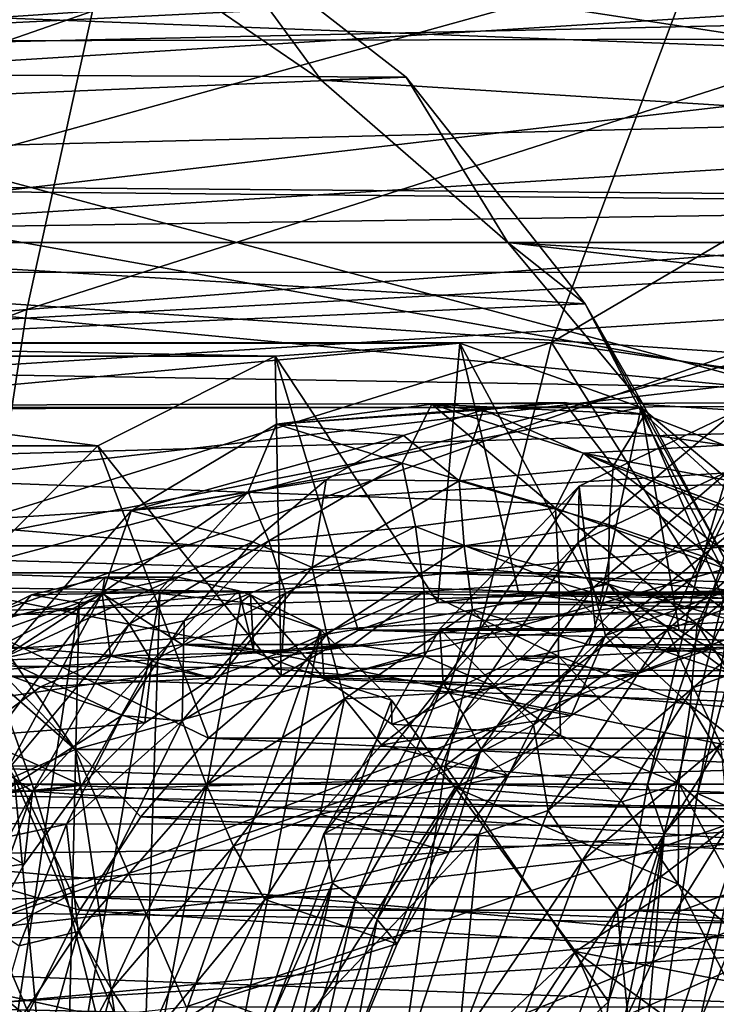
# Model space of a CAD drawing. Header units: metres. Extents: x -62 to 150, y -92 to 92.
# Tile 581 of 656: x 18.99 to 21.73, y 62.64 to 66.5. Entities that reach past the tile are written whole.
import ezdxf

# ---------------------------------------------------------------- set-up
doc = ezdxf.new("R2010")
doc.units = ezdxf.units.M
doc.layers.add('solid_500615', color=7, linetype='CONTINUOUS')

msp = doc.modelspace()

# ---------------------------------------------------------------- linework, layer by layer
at = {"layer": 'solid_500615'}
for points in [[(42.708954, 65.600441, 43.323357), (11.659841, 66.79071, 21.692253), (11.985031, 67.639214, 21.227833)], [(43.289082, 67.250938, 42.494846), (42.708954, 65.600441, 43.323357), (11.985031, 67.639214, 21.227833)], [(13.932721, 67.651009, 1.895098), (21.216732, 67.660446, 7.009129), (21.923704, 66.427879, 5.999468)], [(14.639955, 66.413918, 0.885062), (13.932721, 67.651009, 1.895098), (21.923704, 66.427879, 5.999468)], [(19.605371, 67.654366, 32.652069), (15.496545, 67.459625, 28.355238), (15.153329, 66.259789, 28.842707)], [(19.277834, 66.537598, 33.1129), (19.605371, 67.654366, 32.652069), (15.153329, 66.259789, 28.842707)], [(21.216732, 67.660446, 7.009129), (21.870022, 66.577179, 7.993924), (22.203436, 65.995888, 7.517761)], [(21.923704, 66.427879, 5.999468), (21.216732, 67.660446, 7.009129), (22.203436, 65.995888, 7.517761)], [(22.181391, 66.461601, 8.270015), (21.524834, 67.352539, 9.207676), (22.179785, 66.683144, 8.019922)], [(21.673401, 67.178093, 9.450835), (21.524834, 67.352539, 9.207676), (22.181391, 66.461601, 8.270015)], [(22.314381, 66.308296, 8.53542), (21.673401, 67.178093, 9.450835), (22.181391, 66.461601, 8.270015)], [(22.188156, 66.78315, 9.283028), (21.673401, 67.178093, 9.450835), (22.314381, 66.308296, 8.53542)], [(12.409218, 64.330124, 15.40329), (24.696499, 64.330124, 24.006937), (14.990312, 66.9282, 11.717106)], [(14.990312, 66.9282, 11.717106), (24.696499, 64.330124, 24.006937), (27.277592, 66.9282, 20.320751)], [(16.137465, 66.9282, 10.078801), (28.424746, 66.9282, 18.682447), (18.718559, 64.330124, 6.392617)], [(28.301537, 66.9282, 21.037725), (17.18116, 65.629166, 15.997897), (17.712816, 66.266235, 15.023111)], [(27.335484, 66.266167, 21.76112), (17.18116, 65.629166, 15.997897), (28.301537, 66.9282, 21.037725)], [(28.301537, 66.9282, 21.037725), (17.712816, 66.266235, 15.023111), (18.062132, 66.9282, 13.868017)], [(18.718559, 64.330124, 6.392617), (28.424746, 66.9282, 18.682447), (31.005838, 64.330124, 14.996264)], [(20.175245, 66.266235, 11.5064), (19.209284, 66.9282, 12.229712), (19.715946, 66.895157, 11.070265)], [(30.32966, 65.629166, 17.269541), (19.209284, 66.9282, 12.229712), (20.175245, 66.266235, 11.5064)], [(29.798048, 66.266167, 18.244213), (19.209284, 66.9282, 12.229712), (30.32966, 65.629166, 17.269541)], [(29.448689, 66.9282, 19.399422), (19.209284, 66.9282, 12.229712), (29.798048, 66.266167, 18.244213)], [(11.486153, 66.650078, 4.517436), (11.866646, 66.320778, 3.974035), (19.715946, 66.895157, 11.070265)], [(11.866646, 66.320778, 3.974035), (20.510136, 66.278687, 9.936045), (19.715946, 66.895157, 11.070265)], [(20.175245, 66.266235, 11.5064), (19.715946, 66.895157, 11.070265), (20.510136, 66.278687, 9.936045)], [(42.708954, 65.600441, 43.323357), (11.373837, 65.900337, 22.100708), (11.659841, 66.79071, 21.692253)], [(23.469501, 66.791946, 37.315613), (19.277834, 66.537598, 33.1129), (19.01972, 65.364944, 33.479038)], [(23.225166, 65.694168, 37.660206), (23.469501, 66.791946, 37.315613), (19.01972, 65.364944, 33.479038)], [(21.72126, 66.629128, 7.116724), (22.007866, 66.088577, 6.70741), (22.635532, 66.801727, 6.900661)], [(16.158545, 65.234947, 23.124548), (21.08112, 65.23542, 26.571192), (21.651064, 66.75634, 25.757229)], [(16.728544, 66.756081, 22.310503), (16.158545, 65.234947, 23.124548), (21.651064, 66.75634, 25.757229)], [(21.651064, 66.75634, 25.757229), (21.08112, 65.23542, 26.571192), (22.166893, 65.874413, 25.775482)], [(21.651064, 66.75634, 25.757229), (22.166893, 65.874413, 25.775482), (22.479258, 66.584892, 25.32938)], [(21.72126, 66.629128, 7.116724), (-1.522404, 66.628731, -9.158187), (-0.974857, 65.511726, -9.940165)], [(21.72126, 66.629128, 7.116724), (-0.974857, 65.511726, -9.940165), (22.007866, 66.088577, 6.70741)], [(0.055455, 65.998489, -13.220878), (-0.233561, 66.593994, -12.982763), (25.281454, 66.558563, 4.865743)], [(0.055455, 65.998489, -13.220878), (25.281454, 66.558563, 4.865743), (25.542568, 65.791634, 4.492747)], [(19.277834, 66.537598, 33.1129), (15.153329, 66.259789, 28.842707), (14.880046, 65.005928, 29.232059)], [(19.01972, 65.364944, 33.479038), (19.277834, 66.537598, 33.1129), (14.880046, 65.005928, 29.232059)], [(14.639955, 66.413918, 0.885062), (21.923704, 66.427879, 5.999468), (22.497171, 65, 5.180472)], [(14.944577, 65.719009, 0.450015), (14.639955, 66.413918, 0.885062), (22.497171, 65, 5.180472)], [(11.866646, 66.320778, 3.974035), (12.221275, 65.931175, 3.467571), (20.510136, 66.278687, 9.936045)], [(12.221275, 65.931175, 3.467571), (21.213453, 65.387802, 8.931603), (20.510136, 66.278687, 9.936045)], [(26.601412, 65.629166, 22.594028), (17.18116, 65.629166, 15.997897), (27.335484, 66.266167, 21.76112)], [(20.909409, 65.629166, 10.673409), (20.175245, 66.266235, 11.5064), (20.510136, 66.278687, 9.936045)], [(30.32966, 65.629166, 17.269541), (20.175245, 66.266235, 11.5064), (20.909409, 65.629166, 10.673409)], [(20.909409, 65.629166, 10.673409), (20.510136, 66.278687, 9.936045), (21.213453, 65.387802, 8.931603)], [(22.007866, 66.088577, 6.70741), (-0.974857, 65.511726, -9.940165), (22.26926, 65.51049, 6.334099)], [(0.302606, 65.417122, -13.427198), (0.055455, 65.998489, -13.220878), (25.542568, 65.791634, 4.492747)], [(42.284065, 63.812038, 43.930161), (11.128783, 64.973587, 22.450682), (11.373837, 65.900337, 22.100708)], [(42.708954, 65.600441, 43.323357), (42.284065, 63.812038, 43.930161), (11.373837, 65.900337, 22.100708)], [(12.221275, 65.931175, 3.467571), (12.832366, 65.015938, 2.594844), (21.213453, 65.387802, 8.931603)], [(21.08112, 65.23542, 26.571192), (21.891306, 65.119209, 26.169062), (22.166893, 65.874413, 25.775482)], [(0.302606, 65.417122, -13.427198), (25.542568, 65.791634, 4.492747), (25.771688, 64.994415, 4.165457)], [(15.213389, 64.979797, 0.066115), (14.944577, 65.719009, 0.450015), (22.497171, 65, 5.180472)], [(23.225166, 65.694168, 37.660206), (19.01972, 65.364944, 33.479038), (18.833782, 64.152855, 33.746681)], [(23.053238, 64.557709, 37.909336), (23.225166, 65.694168, 37.660206), (18.833782, 64.152855, 33.746681)], [(26.601412, 65.629166, 22.594028), (15.481038, 64.330124, 17.554201), (16.446999, 64.992088, 16.830889)], [(26.069801, 64.992157, 23.568703), (15.481038, 64.330124, 17.554201), (26.601412, 65.629166, 22.594028)], [(26.601412, 65.629166, 22.594028), (16.446999, 64.992088, 16.830889), (17.18116, 65.629166, 15.997897)], [(21.441065, 64.992088, 9.698624), (20.909409, 65.629166, 10.673409), (21.213453, 65.387802, 8.931603)], [(32.029781, 64.330124, 15.713237), (20.909409, 65.629166, 10.673409), (21.441065, 64.992088, 9.698624)], [(31.06373, 64.992157, 16.436632), (20.909409, 65.629166, 10.673409), (32.029781, 64.330124, 15.713237)], [(30.32966, 65.629166, 17.269541), (20.909409, 65.629166, 10.673409), (31.06373, 64.992157, 16.436632)], [(22.26926, 65.51049, 6.334099), (-0.974857, 65.511726, -9.940165), (-0.533004, 64.254997, -10.571196)], [(22.26926, 65.51049, 6.334099), (-0.533004, 64.254997, -10.571196), (22.503834, 64.898422, 5.999093)], [(0.487552, 64.92495, -13.582642), (0.302606, 65.417122, -13.427198), (25.771688, 64.994415, 4.165457)], [(12.832366, 65.015938, 2.594844), (21.79516, 64.261444, 8.100839), (21.213453, 65.387802, 8.931603)], [(19.01972, 65.364944, 33.479038), (14.880046, 65.005928, 29.232059), (14.679085, 63.711807, 29.519945)], [(18.833782, 64.152855, 33.746681), (19.01972, 65.364944, 33.479038), (14.679085, 63.711807, 29.519945)], [(21.790379, 64.330124, 8.543529), (21.213453, 65.387802, 8.931603), (21.79516, 64.261444, 8.100839)], [(21.790379, 64.330124, 8.543529), (21.441065, 64.992088, 9.698624), (21.213453, 65.387802, 8.931603)], [(15.739965, 63.571117, 23.72234), (20.662537, 63.571693, 27.168991), (21.08112, 65.23542, 26.571192)], [(16.158545, 65.234947, 23.124548), (15.739965, 63.571117, 23.72234), (21.08112, 65.23542, 26.571192)], [(19.995758, 65.182014, 15.029268), (16.555319, 65.182014, 12.620248), (17.280668, 65.232979, 11.584341)], [(20.721107, 65.232979, 13.993361), (17.280668, 65.232979, 11.584341), (17.991936, 64.979813, 10.568545)], [(20.721107, 65.232979, 13.993361), (19.995758, 65.182014, 15.029268), (17.280668, 65.232979, 11.584341)], [(21.432375, 64.979813, 12.977566), (20.721107, 65.232979, 13.993361), (17.991936, 64.979813, 10.568545)], [(20.633554, 64.213638, 15.12498), (19.995758, 65.182014, 15.029268), (20.721107, 65.232979, 13.993361)], [(20.951738, 64.25, 14.670567), (20.633554, 64.213638, 15.12498), (20.721107, 65.232979, 13.993361)], [(21.08112, 65.23542, 26.571192), (20.662537, 63.571693, 27.168991), (21.654514, 64.324799, 26.507235)], [(21.269922, 64.213638, 14.216153), (20.721107, 65.232979, 13.993361), (21.432375, 64.979813, 12.977566)], [(21.269922, 64.213638, 14.216153), (20.951738, 64.25, 14.670567), (20.721107, 65.232979, 13.993361)], [(21.08112, 65.23542, 26.571192), (21.654514, 64.324799, 26.507235), (21.891306, 65.119209, 26.169062)], [(19.298481, 64.829895, 16.025084), (15.858042, 64.829895, 13.616062), (16.555319, 65.182014, 12.620248)], [(19.995758, 65.182014, 15.029268), (19.298481, 64.829895, 16.025084), (16.555319, 65.182014, 12.620248)], [(20.018871, 63.926487, 16.00284), (19.298481, 64.829895, 16.025084), (19.995758, 65.182014, 15.029268)], [(20.320814, 64.105186, 15.571618), (20.018871, 63.926487, 16.00284), (19.995758, 65.182014, 15.029268)], [(20.633554, 64.213638, 15.12498), (20.320814, 64.105186, 15.571618), (19.995758, 65.182014, 15.029268)], [(21.911051, 64.84362, 26.268492), (21.891306, 65.119209, 26.169062), (21.654514, 64.324799, 26.507235)], [(22.082878, 65.069267, 26.197441), (21.654131, 63.463017, 26.809755), (25.774124, 63.471504, 29.69084)], [(21.911051, 64.84362, 26.268492), (21.654131, 63.463017, 26.809755), (22.082878, 65.069267, 26.197441)], [(12.832366, 65.015938, 2.594844), (13.28703, 64.028931, 1.945516), (21.79516, 64.261444, 8.100839)], [(0.487552, 64.92495, -13.582642), (25.771688, 64.994415, 4.165457), (25.967415, 64.170563, 3.885852)], [(42.284065, 63.812038, 43.930161), (10.926191, 64.016174, 22.740013), (11.128783, 64.973587, 22.450682)], [(15.213389, 64.979797, 0.066115), (22.497171, 65, 5.180472), (22.919708, 63.4202, 4.577025)], [(15.634498, 63.394974, -0.535297), (15.213389, 64.979797, 0.066115), (22.919708, 63.4202, 4.577025)], [(25.720442, 64.330124, 24.723909), (15.481038, 64.330124, 17.554201), (26.069801, 64.992157, 23.568703)], [(21.432375, 64.979813, 12.977566), (17.991936, 64.979813, 10.568545), (18.647785, 64.437248, 9.631895)], [(22.088224, 64.437248, 12.040915), (21.432375, 64.979813, 12.977566), (18.647785, 64.437248, 9.631895)], [(20.001081, 64.915245, 15.123989), (20.812653, 64.971733, 15.221311), (21.130257, 64.99939, 14.699997)], [(20.610081, 64.99366, 14.123966), (20.001081, 64.915245, 15.123989), (21.130257, 64.99939, 14.699997)], [(20.494633, 64.761177, 14.190834), (20.001081, 64.915245, 15.123989), (20.610081, 64.99366, 14.123966)], [(20.001081, 64.915245, 15.123989), (20.499584, 64.870125, 15.736145), (20.812653, 64.971733, 15.221311)], [(21.096195, 64.584404, 13.19451), (20.494633, 64.761177, 14.190834), (20.610081, 64.99366, 14.123966)], [(20.717361, 64.691719, 15.505109), (20.812653, 64.971733, 15.221311), (20.499584, 64.870125, 15.736145)], [(20.610081, 64.99366, 14.123966), (21.130257, 64.99939, 14.699997), (21.447191, 64.952675, 14.179639)], [(20.610081, 64.99366, 14.123966), (21.447191, 64.952675, 14.179639), (21.758266, 64.832283, 13.667649)], [(21.206833, 64.800545, 13.142397), (20.610081, 64.99366, 14.123966), (21.758266, 64.832283, 13.667649)], [(21.096195, 64.584404, 13.19451), (20.610081, 64.99366, 14.123966), (21.206833, 64.800545, 13.142397)], [(20.717361, 64.691719, 15.505109), (21.32263, 64.749695, 14.50419), (20.812653, 64.971733, 15.221311)], [(21.32263, 64.749695, 14.50419), (21.130257, 64.99939, 14.699997), (20.812653, 64.971733, 15.221311)], [(21.32263, 64.749695, 14.50419), (21.447191, 64.952675, 14.179639), (21.130257, 64.99939, 14.699997)], [(21.582661, 64.105186, 13.769515), (21.269922, 64.213638, 14.216153), (21.432375, 64.979813, 12.977566)], [(21.884605, 63.926487, 13.338294), (21.432375, 64.979813, 12.977566), (22.088224, 64.437248, 12.040915)], [(21.884605, 63.926487, 13.338294), (21.582661, 64.105186, 13.769515), (21.432375, 64.979813, 12.977566)], [(32.029781, 64.330124, 15.713237), (21.441065, 64.992088, 9.698624), (21.790379, 64.330124, 8.543529)], [(21.185987, 64.449875, 16.907953), (21.189138, 64.671028, 17.014269), (21.797787, 64.962334, 16.010757)], [(21.775755, 64.730202, 15.928475), (21.185987, 64.449875, 16.907953), (21.797787, 64.962334, 16.010757)], [(21.797787, 64.962334, 16.010757), (21.189138, 64.671028, 17.014269), (21.806608, 64.676048, 17.430513)], [(21.32263, 64.749695, 14.50419), (21.915846, 64.521744, 13.520484), (21.447191, 64.952675, 14.179639)], [(21.915846, 64.521744, 13.520484), (21.758266, 64.832283, 13.667649), (21.447191, 64.952675, 14.179639)], [(22.503834, 64.898422, 5.999093), (-0.533004, 64.254997, -10.571196), (22.71014, 64.256165, 5.704456)], [(0.621342, 64.529205, -13.695312), (0.487552, 64.92495, -13.582642), (25.967415, 64.170563, 3.885852)], [(20.001081, 64.915245, 15.123989), (19.429752, 64.574768, 16.068138), (20.499584, 64.870125, 15.736145)], [(19.888508, 64.648415, 15.193672), (19.429752, 64.574768, 16.068138), (20.001081, 64.915245, 15.123989)], [(20.494633, 64.761177, 14.190834), (19.888508, 64.648415, 15.193672), (20.001081, 64.915245, 15.123989)], [(19.429752, 64.574768, 16.068138), (20.196182, 64.696068, 16.237173), (20.499584, 64.870125, 15.736145)], [(20.717361, 64.691719, 15.505109), (20.499584, 64.870125, 15.736145), (20.196182, 64.696068, 16.237173)], [(19.298481, 64.829895, 16.025084), (18.6698, 64.197075, 16.922934), (15.858042, 64.829895, 13.616062)], [(19.732887, 63.680607, 16.411264), (18.6698, 64.197075, 16.922934), (19.298481, 64.829895, 16.025084)], [(20.018871, 63.926487, 16.00284), (19.732887, 63.680607, 16.411264), (19.298481, 64.829895, 16.025084)], [(21.206833, 64.800545, 13.142397), (21.758266, 64.832283, 13.667649), (22.05838, 64.640015, 13.171316)], [(21.911051, 64.84362, 26.268492), (21.654514, 64.324799, 26.507235), (21.458334, 63.497131, 26.787409)], [(21.523792, 63.304401, 26.821552), (21.911051, 64.84362, 26.268492), (21.458334, 63.497131, 26.787409)], [(21.523792, 63.304401, 26.821552), (21.654131, 63.463017, 26.809755), (21.911051, 64.84362, 26.268492)], [(21.096195, 64.584404, 13.19451), (21.206833, 64.800545, 13.142397), (21.759043, 64.349266, 12.22474)], [(21.206833, 64.800545, 13.142397), (22.05838, 64.640015, 13.171316), (22.342602, 64.378731, 12.69768)], [(21.759043, 64.349266, 12.22474), (21.206833, 64.800545, 13.142397), (22.342602, 64.378731, 12.69768)], [(19.970379, 64.456825, 14.940344), (19.888508, 64.648415, 15.193672), (20.494633, 64.761177, 14.190834)], [(19.970379, 64.456825, 14.940344), (20.494633, 64.761177, 14.190834), (20.546713, 64.512924, 13.979682)], [(20.546713, 64.512924, 13.979682), (20.494633, 64.761177, 14.190834), (21.096195, 64.584404, 13.19451)], [(21.307072, 64.519424, 14.651227), (21.32263, 64.749695, 14.50419), (20.717361, 64.691719, 15.505109)], [(21.869135, 64.330627, 13.712316), (21.32263, 64.749695, 14.50419), (21.307072, 64.519424, 14.651227)], [(21.869135, 64.330627, 13.712316), (21.915846, 64.521744, 13.520484), (21.32263, 64.749695, 14.50419)], [(21.244387, 64.271965, 16.697695), (21.185987, 64.449875, 16.907953), (21.775755, 64.730202, 15.928475)], [(21.244387, 64.271965, 16.697695), (21.775755, 64.730202, 15.928475), (21.807135, 64.507622, 15.756439)], [(19.429752, 64.574768, 16.068138), (19.907429, 64.452171, 16.717281), (20.196182, 64.696068, 16.237173)], [(20.140341, 64.351295, 16.465687), (20.196182, 64.696068, 16.237173), (19.907429, 64.452171, 16.717281)], [(20.140341, 64.351295, 16.465687), (20.717361, 64.691719, 15.505109), (20.196182, 64.696068, 16.237173)], [(20.737455, 64.43737, 15.600922), (20.717361, 64.691719, 15.505109), (20.140341, 64.351295, 16.465687)], [(21.189138, 64.671028, 17.014269), (20.642281, 64.110573, 17.928959), (21.253967, 64.111992, 18.354752)], [(20.65546, 63.898933, 17.802826), (20.642281, 64.110573, 17.928959), (21.189138, 64.671028, 17.014269)], [(21.185987, 64.449875, 16.907953), (20.65546, 63.898933, 17.802826), (21.189138, 64.671028, 17.014269)], [(21.307072, 64.519424, 14.651227), (20.717361, 64.691719, 15.505109), (20.737455, 64.43737, 15.600922)], [(21.189138, 64.671028, 17.014269), (21.253967, 64.111992, 18.354752), (21.806608, 64.676048, 17.430513)], [(21.535454, 64.107201, 18.022415), (21.806608, 64.676048, 17.430513), (21.253967, 64.111992, 18.354752)], [(21.535454, 64.107201, 18.022415), (22.086582, 64.570633, 17.098814), (21.806608, 64.676048, 17.430513)], [(19.888508, 64.648415, 15.193672), (19.318602, 64.252968, 16.144787), (19.429752, 64.574768, 16.068138)], [(19.421532, 64.128258, 15.86175), (19.318602, 64.252968, 16.144787), (19.888508, 64.648415, 15.193672)], [(19.421532, 64.128258, 15.86175), (19.888508, 64.648415, 15.193672), (19.970379, 64.456825, 14.940344)], [(20.546713, 64.512924, 13.979682), (21.096195, 64.584404, 13.19451), (21.111349, 64.293106, 13.035728)], [(21.652693, 64.128838, 12.262546), (21.096195, 64.584404, 13.19451), (21.759043, 64.349266, 12.22474)], [(21.111349, 64.293106, 13.035728), (21.096195, 64.584404, 13.19451), (21.652693, 64.128838, 12.262546)], [(23.053238, 64.557709, 37.909336), (18.833782, 64.152855, 33.746681), (18.723331, 62.917351, 33.911201)], [(22.957664, 63.400894, 38.057533), (23.053238, 64.557709, 37.909336), (18.723331, 62.917351, 33.911201)], [(19.429752, 64.574768, 16.068138), (18.921488, 63.993534, 16.921793), (19.907429, 64.452171, 16.717281)], [(19.318602, 64.252968, 16.144787), (18.921488, 63.993534, 16.921793), (19.429752, 64.574768, 16.068138)], [(22.155005, 64.329651, 17.117661), (22.086582, 64.570633, 17.098814), (21.535454, 64.107201, 18.022415)], [(0.735123, 64.158714, -13.791224), (0.621342, 64.529205, -13.695312), (25.967415, 64.170563, 3.885852)], [(19.970379, 64.456825, 14.940344), (20.546713, 64.512924, 13.979682), (20.036015, 64.250938, 14.711454)], [(20.546713, 64.512924, 13.979682), (20.580799, 64.257767, 13.795503), (20.036015, 64.250938, 14.711454)], [(20.546713, 64.512924, 13.979682), (21.111349, 64.293106, 13.035728), (20.580799, 64.257767, 13.795503)], [(21.307072, 64.519424, 14.651227), (20.737455, 64.43737, 15.600922), (21.304325, 64.285515, 14.778417)], [(21.244387, 64.271965, 16.697695), (21.807135, 64.507622, 15.756439), (21.293228, 64.084312, 16.501867)], [(21.807135, 64.507622, 15.756439), (21.827642, 64.27964, 15.600726), (21.293228, 64.084312, 16.501867)], [(21.307072, 64.519424, 14.651227), (21.304325, 64.285515, 14.778417), (21.834578, 64.129982, 13.885207)], [(21.869135, 64.330627, 13.712316), (21.307072, 64.519424, 14.651227), (21.834578, 64.129982, 13.885207)], [(19.210102, 63.636803, 8.828825), (18.647785, 64.437248, 9.631895), (18.464218, 64.287437, 9.360308)], [(22.088224, 64.437248, 12.040915), (18.647785, 64.437248, 9.631895), (19.210102, 63.636803, 8.828825)], [(18.921488, 63.993534, 16.921793), (19.638086, 64.142044, 17.169666), (19.907429, 64.452171, 16.717281)], [(22.650539, 63.636803, 11.237846), (22.088224, 64.437248, 12.040915), (19.210102, 63.636803, 8.828825)], [(19.421532, 64.128258, 15.86175), (19.970379, 64.456825, 14.940344), (19.510921, 63.982903, 15.599284)], [(19.970379, 64.456825, 14.940344), (20.036015, 64.250938, 14.711454), (19.510921, 63.982903, 15.599284)], [(20.140341, 64.351295, 16.465687), (19.907429, 64.452171, 16.717281), (19.638086, 64.142044, 17.169666)], [(20.737455, 64.43737, 15.600922), (20.140341, 64.351295, 16.465687), (20.198263, 64.089371, 16.50717)], [(20.737455, 64.43737, 15.600922), (20.198263, 64.089371, 16.50717), (20.770172, 64.185219, 15.677195)], [(20.733984, 63.775135, 17.564196), (20.65546, 63.898933, 17.802826), (21.185987, 64.449875, 16.907953)], [(20.733984, 63.775135, 17.564196), (21.185987, 64.449875, 16.907953), (21.244387, 64.271965, 16.697695)], [(20.737455, 64.43737, 15.600922), (20.770172, 64.185219, 15.677195), (21.304325, 64.285515, 14.778417)], [(19.630165, 63.748932, 17.330801), (20.140341, 64.351295, 16.465687), (19.638086, 64.142044, 17.169666)], [(20.198263, 64.089371, 16.50717), (20.140341, 64.351295, 16.465687), (19.630165, 63.748932, 17.330801)], [(21.652693, 64.128838, 12.262546), (21.759043, 64.349266, 12.22474), (22.239536, 63.655781, 11.408169)], [(12.086765, 63.5, 15.863799), (24.374046, 63.5, 24.467445), (24.696499, 64.330124, 24.006937)], [(12.086765, 63.5, 15.863799), (24.696499, 64.330124, 24.006937), (12.409218, 64.330124, 15.40329)], [(25.397989, 63.5, 25.184418), (15.158586, 63.5, 18.014709), (15.481038, 64.330124, 17.554201)], [(25.397989, 63.5, 25.184418), (15.481038, 64.330124, 17.554201), (25.720442, 64.330124, 24.723909)], [(18.718559, 64.330124, 6.392617), (31.005838, 64.330124, 14.996264), (31.1756, 63.92514, 14.753819)], [(18.718559, 64.330124, 6.392617), (31.1756, 63.92514, 14.753819), (18.888319, 63.92514, 6.150173)], [(19.037781, 64.244003, 14.638356), (19.325485, 64.313675, 14.172202), (19.225077, 64.212509, 14.149183)], [(19.315786, 64.249046, 14.220117), (19.325485, 64.313675, 14.172202), (19.037781, 64.244003, 14.638356)], [(19.325485, 64.313675, 14.172202), (19.542767, 64.249992, 13.695474), (19.225077, 64.212509, 14.149183)], [(19.315786, 64.249046, 14.220117), (19.613958, 64.313629, 13.704846), (19.325485, 64.313675, 14.172202)], [(19.315786, 64.249046, 14.220117), (19.852629, 64.260307, 13.317502), (19.613958, 64.313629, 13.704846)], [(19.325485, 64.313675, 14.172202), (19.613958, 64.313629, 13.704846), (19.542767, 64.249992, 13.695474)], [(19.613958, 64.313629, 13.704846), (19.852629, 64.260307, 13.317502), (19.542767, 64.249992, 13.695474)], [(20.662537, 63.571693, 27.168991), (21.458334, 63.497131, 26.787409), (21.654514, 64.324799, 26.507235)], [(22.155005, 64.329651, 17.117661), (21.535454, 64.107201, 18.022415), (21.638205, 63.880558, 17.99193)], [(22.155005, 64.329651, 17.117661), (21.638205, 63.880558, 17.99193), (22.228418, 64.091049, 17.128757)], [(19.210102, 63.636803, 8.828825), (18.464218, 64.287437, 9.360308), (18.969398, 63.529488, 8.638835)], [(21.111349, 64.293106, 13.035728), (21.107819, 64.002975, 12.904922), (20.580799, 64.257767, 13.795503)], [(20.733984, 63.775135, 17.564196), (21.244387, 64.271965, 16.697695), (20.804783, 63.638023, 17.33736)], [(21.304325, 64.285515, 14.778417), (20.770172, 64.185219, 15.677195), (21.227276, 64.047623, 15.032948)], [(21.244387, 64.271965, 16.697695), (21.293228, 64.084312, 16.501867), (20.804783, 63.638023, 17.33736)], [(21.111349, 64.293106, 13.035728), (21.625814, 63.810825, 12.163426), (21.107819, 64.002975, 12.904922)], [(21.111349, 64.293106, 13.035728), (21.652693, 64.128838, 12.262546), (21.625814, 63.810825, 12.163426)], [(21.304325, 64.285515, 14.778417), (21.227276, 64.047623, 15.032948), (21.509401, 64.028648, 14.553994)], [(21.293228, 64.084312, 16.501867), (21.827642, 64.27964, 15.600726), (21.423586, 63.936127, 16.165125)], [(21.304325, 64.285515, 14.778417), (21.509401, 64.028648, 14.553994), (21.78706, 63.934155, 14.081417)], [(21.834578, 64.129982, 13.885207), (21.304325, 64.285515, 14.778417), (21.78706, 63.934155, 14.081417)], [(21.827642, 64.27964, 15.600726), (21.699633, 64.029144, 15.695318), (21.423586, 63.936127, 16.165125)], [(21.827642, 64.27964, 15.600726), (21.98004, 64.047569, 15.219285), (21.699633, 64.029144, 15.695318)], [(22.71014, 64.256165, 5.704456), (-0.533004, 64.254997, -10.571196), (-0.210521, 62.896065, -11.03175)], [(22.71014, 64.256165, 5.704456), (-0.210521, 62.896065, -11.03175), (22.886908, 63.587658, 5.452006)], [(13.28703, 64.028931, 1.945516), (13.598156, 63.065792, 1.501182), (21.79516, 64.261444, 8.100839)], [(13.598156, 63.065792, 1.501182), (22.229834, 62.948841, 7.480059), (21.79516, 64.261444, 8.100839)], [(19.315786, 64.249046, 14.220117), (19.037781, 64.244003, 14.638356), (18.755924, 64.105095, 15.09606)], [(19.315786, 64.249046, 14.220117), (18.755924, 64.105095, 15.09606), (18.798401, 63.984161, 15.094947)], [(18.755924, 64.105095, 15.09606), (19.037781, 64.244003, 14.638356), (18.912897, 64.103149, 14.595021)], [(19.315786, 64.249046, 14.220117), (18.798401, 63.984161, 15.094947), (19.348083, 64.003464, 14.295004)], [(19.318602, 64.252968, 16.144787), (18.82349, 63.598885, 16.98908), (18.921488, 63.993534, 16.921793)], [(18.937679, 63.547295, 16.690332), (18.82349, 63.598885, 16.98908), (19.318602, 64.252968, 16.144787)], [(19.037781, 64.244003, 14.638356), (19.225077, 64.212509, 14.149183), (18.912897, 64.103149, 14.595021)], [(18.937679, 63.547295, 16.690332), (19.318602, 64.252968, 16.144787), (19.421532, 64.128258, 15.86175)], [(19.177277, 62.117226, 13.741909), (19.225077, 64.212509, 14.149183), (19.542767, 64.249992, 13.695474)], [(19.472183, 62.117226, 13.320738), (19.177277, 62.117226, 13.741909), (19.542767, 64.249992, 13.695474)], [(19.315786, 64.249046, 14.220117), (19.629293, 64.049561, 13.817355), (19.852629, 64.260307, 13.317502)], [(19.315786, 64.249046, 14.220117), (19.348083, 64.003464, 14.295004), (19.629293, 64.049561, 13.817355)], [(19.472183, 62.117226, 13.320738), (19.542767, 64.249992, 13.695474), (19.86055, 64.214958, 13.241632)], [(19.510921, 63.982903, 15.599284), (20.036015, 64.250938, 14.711454), (19.747234, 63.917191, 15.082912)], [(19.852629, 64.260307, 13.317502), (19.86055, 64.214958, 13.241632), (19.542767, 64.249992, 13.695474)], [(19.911144, 64.019753, 13.338792), (19.852629, 64.260307, 13.317502), (19.629293, 64.049561, 13.817355)], [(20.036015, 64.250938, 14.711454), (20.022205, 64.020569, 14.614642), (19.747234, 63.917191, 15.082912)], [(19.852629, 64.260307, 13.317502), (19.898125, 64.244484, 13.243544), (19.86055, 64.214958, 13.241632)], [(19.911144, 64.019753, 13.338792), (19.898125, 64.244484, 13.243544), (19.852629, 64.260307, 13.317502)], [(19.898125, 64.244484, 13.243544), (20.173004, 64.108009, 12.795403), (19.86055, 64.214958, 13.241632)], [(20.187685, 63.914593, 12.867814), (20.173004, 64.108009, 12.795403), (19.898125, 64.244484, 13.243544)], [(20.187685, 63.914593, 12.867814), (19.898125, 64.244484, 13.243544), (19.911144, 64.019753, 13.338792)], [(20.580799, 64.257767, 13.795503), (20.302351, 64.049507, 14.13898), (20.022205, 64.020569, 14.614642)], [(20.036015, 64.250938, 14.711454), (20.580799, 64.257767, 13.795503), (20.022205, 64.020569, 14.614642)], [(20.580799, 64.257767, 13.795503), (20.581829, 64.003471, 13.664273), (20.302351, 64.049507, 14.13898)], [(20.580799, 64.257767, 13.795503), (21.107819, 64.002975, 12.904922), (20.581829, 64.003471, 13.664273)], [(20.951738, 64.25, 14.670567), (27.532986, 64.213638, 19.956013), (20.633554, 64.213638, 15.12498)], [(20.951738, 64.25, 14.670567), (27.85117, 64.25, 19.5016), (27.532986, 64.213638, 19.956013)], [(21.269922, 64.213638, 14.216153), (27.85117, 64.25, 19.5016), (20.951738, 64.25, 14.670567)], [(21.269922, 64.213638, 14.216153), (28.169352, 64.213638, 19.047186), (27.85117, 64.25, 19.5016)], [(19.228024, 63.005203, 17.132286), (18.146252, 63.320339, 17.670637), (18.6698, 64.197075, 16.922934)], [(19.46776, 63.37175, 16.789906), (19.228024, 63.005203, 17.132286), (18.6698, 64.197075, 16.922934)], [(19.732887, 63.680607, 16.411264), (19.46776, 63.37175, 16.789906), (18.6698, 64.197075, 16.922934)], [(18.89094, 61.994179, 14.150842), (18.912897, 64.103149, 14.595021), (19.225077, 64.212509, 14.149183)], [(19.177277, 62.117226, 13.741909), (18.89094, 61.994179, 14.150842), (19.225077, 64.212509, 14.149183)], [(19.472183, 62.117226, 13.320738), (19.86055, 64.214958, 13.241632), (20.173004, 64.108009, 12.795403)], [(20.633554, 64.213638, 15.12498), (27.220245, 64.105186, 20.402651), (20.320814, 64.105186, 15.571618)], [(20.633554, 64.213638, 15.12498), (27.532986, 64.213638, 19.956013), (27.220245, 64.105186, 20.402651)], [(21.582661, 64.105186, 13.769515), (28.169352, 64.213638, 19.047186), (21.269922, 64.213638, 14.216153)], [(21.582661, 64.105186, 13.769515), (28.482092, 64.105186, 18.600548), (28.169352, 64.213638, 19.047186)], [(0.735123, 64.158714, -13.791224), (25.967415, 64.170563, 3.885852), (26.128759, 63.324261, 3.655372)], [(0.841183, 63.777676, -13.880545), (0.735123, 64.158714, -13.791224), (26.128759, 63.324261, 3.655372)], [(20.198263, 64.089371, 16.50717), (20.267818, 63.835091, 16.53056), (20.770172, 64.185219, 15.677195)], [(20.770172, 64.185219, 15.677195), (20.267818, 63.835091, 16.53056), (20.673433, 63.859032, 15.975995)], [(20.770172, 64.185219, 15.677195), (20.673433, 63.859032, 15.975995), (20.946644, 63.990726, 15.509771)], [(20.770172, 64.185219, 15.677195), (20.946644, 63.990726, 15.509771), (21.227276, 64.047623, 15.032948)], [(18.921488, 63.993534, 16.921793), (19.392639, 63.770302, 17.587929), (19.638086, 64.142044, 17.169666)], [(18.937679, 63.547295, 16.690332), (19.421532, 64.128258, 15.86175), (19.041767, 63.470135, 16.407223)], [(19.421532, 64.128258, 15.86175), (19.510921, 63.982903, 15.599284), (19.041767, 63.470135, 16.407223)], [(19.630165, 63.748932, 17.330801), (19.638086, 64.142044, 17.169666), (19.392639, 63.770302, 17.587929)], [(21.625814, 63.810825, 12.163426), (21.652693, 64.128838, 12.262546), (22.126364, 63.42218, 11.448872)], [(22.126364, 63.42218, 11.448872), (21.652693, 64.128838, 12.262546), (22.239536, 63.655781, 11.408169)], [(19.758522, 61.994179, 12.911805), (19.472183, 62.117226, 13.320738), (20.173004, 64.108009, 12.795403)], [(20.198263, 64.089371, 16.50717), (19.630165, 63.748932, 17.330801), (19.725643, 63.496284, 17.31834)], [(20.198263, 64.089371, 16.50717), (19.725643, 63.496284, 17.31834), (20.267818, 63.835091, 16.53056)], [(19.758522, 61.994179, 12.911805), (20.173004, 64.108009, 12.795403), (20.452385, 63.829739, 12.366918)], [(20.320814, 64.105186, 15.571618), (26.918301, 63.926487, 20.833872), (20.018871, 63.926487, 16.00284)], [(20.187685, 63.914593, 12.867814), (20.452385, 63.829739, 12.366918), (20.173004, 64.108009, 12.795403)], [(20.642281, 64.110573, 17.928959), (20.186357, 63.304981, 18.714922), (21.010075, 63.733837, 18.771008)], [(20.65546, 63.898933, 17.802826), (20.186357, 63.304981, 18.714922), (20.642281, 64.110573, 17.928959)], [(20.320814, 64.105186, 15.571618), (27.220245, 64.105186, 20.402651), (26.918301, 63.926487, 20.833872)], [(20.642281, 64.110573, 17.928959), (21.010075, 63.733837, 18.771008), (21.253967, 64.111992, 18.354752)], [(20.804783, 63.638023, 17.33736), (21.293228, 64.084312, 16.501867), (20.907455, 63.534519, 17.053379)], [(21.293228, 64.084312, 16.501867), (21.157667, 63.770226, 16.62047), (20.907455, 63.534519, 17.053379)], [(21.535454, 64.107201, 18.022415), (21.253967, 64.111992, 18.354752), (21.010075, 63.733837, 18.771008)], [(21.06757, 63.396523, 18.827129), (21.535454, 64.107201, 18.022415), (21.010075, 63.733837, 18.771008)], [(21.638205, 63.880558, 17.99193), (21.535454, 64.107201, 18.022415), (21.06757, 63.396523, 18.827129)], [(21.293228, 64.084312, 16.501867), (21.423586, 63.936127, 16.165125), (21.157667, 63.770226, 16.62047)], [(21.884605, 63.926487, 13.338294), (28.482092, 64.105186, 18.600548), (21.582661, 64.105186, 13.769515)], [(21.638205, 63.880558, 17.99193), (21.745199, 63.658222, 17.954796), (22.228418, 64.091049, 17.128757)], [(19.629293, 64.049561, 13.817355), (19.348083, 64.003464, 14.295004), (20.022205, 64.020569, 14.614642)], [(19.629293, 64.049561, 13.817355), (20.022205, 64.020569, 14.614642), (20.302351, 64.049507, 14.13898)], [(19.911144, 64.019753, 13.338792), (19.629293, 64.049561, 13.817355), (20.302351, 64.049507, 14.13898)], [(19.911144, 64.019753, 13.338792), (20.302351, 64.049507, 14.13898), (20.581829, 64.003471, 13.664273)], [(21.227276, 64.047623, 15.032948), (20.946644, 63.990726, 15.509771), (21.699633, 64.029144, 15.695318)], [(21.227276, 64.047623, 15.032948), (21.699633, 64.029144, 15.695318), (21.98004, 64.047569, 15.219285)], [(21.509401, 64.028648, 14.553994), (21.227276, 64.047623, 15.032948), (21.98004, 64.047569, 15.219285)], [(21.509401, 64.028648, 14.553994), (21.98004, 64.047569, 15.219285), (22.258955, 63.991047, 14.745381)], [(42.024872, 61.929775, 44.300327), (10.76731, 63.033997, 22.966919), (10.926191, 64.016174, 22.740013)], [(42.284065, 63.812038, 43.930161), (42.024872, 61.929775, 44.300327), (10.926191, 64.016174, 22.740013)], [(18.798401, 63.984161, 15.094947), (19.073454, 63.882328, 14.763252), (19.348083, 64.003464, 14.295004)], [(19.348083, 64.003464, 14.295004), (19.073454, 63.882328, 14.763252), (19.747234, 63.917191, 15.082912)], [(19.348083, 64.003464, 14.295004), (19.747234, 63.917191, 15.082912), (20.022205, 64.020569, 14.614642)], [(20.187685, 63.914593, 12.867814), (19.911144, 64.019753, 13.338792), (20.581829, 64.003471, 13.664273)], [(20.187685, 63.914593, 12.867814), (20.581829, 64.003471, 13.664273), (20.854805, 63.883308, 13.19885)], [(21.107819, 64.002975, 12.904922), (20.854805, 63.883308, 13.19885), (20.581829, 64.003471, 13.664273)], [(21.107819, 64.002975, 12.904922), (21.11557, 63.691246, 12.750868), (20.854805, 63.883308, 13.19885)], [(20.946644, 63.990726, 15.509771), (21.423586, 63.936127, 16.165125), (21.699633, 64.029144, 15.695318)], [(21.107819, 64.002975, 12.904922), (21.580708, 63.502213, 12.091646), (21.11557, 63.691246, 12.750868)], [(21.625814, 63.810825, 12.163426), (21.580708, 63.502213, 12.091646), (21.107819, 64.002975, 12.904922)], [(21.78706, 63.934155, 14.081417), (21.509401, 64.028648, 14.553994), (22.258955, 63.991047, 14.745381)], [(18.921488, 63.993534, 16.921793), (18.502657, 63.197498, 17.648308), (19.392639, 63.770302, 17.587929)], [(18.798401, 63.984161, 15.094947), (18.811224, 63.688423, 15.213794), (19.073454, 63.882328, 14.763252)], [(19.041767, 63.470135, 16.407223), (19.510921, 63.982903, 15.599284), (19.235611, 63.496105, 15.964729)], [(19.510921, 63.982903, 15.599284), (19.483187, 63.741283, 15.535583), (19.235611, 63.496105, 15.964729)], [(19.510921, 63.982903, 15.599284), (19.747234, 63.917191, 15.082912), (19.483187, 63.741283, 15.535583)], [(20.946644, 63.990726, 15.509771), (20.673433, 63.859032, 15.975995), (21.423586, 63.936127, 16.165125)], [(18.888319, 63.92514, 6.150173), (19.04101, 63.5, 5.932108), (17.51326, 63.563938, 6.370516)], [(18.888319, 63.92514, 6.150173), (31.1756, 63.92514, 14.753819), (31.328291, 63.5, 14.535754)], [(18.888319, 63.92514, 6.150173), (31.328291, 63.5, 14.535754), (19.04101, 63.5, 5.932108)], [(20.018871, 63.926487, 16.00284), (26.632318, 63.680607, 21.242298), (19.732887, 63.680607, 16.411264)], [(20.018871, 63.926487, 16.00284), (26.918301, 63.926487, 20.833872), (26.632318, 63.680607, 21.242298)], [(20.673433, 63.859032, 15.975995), (21.157667, 63.770226, 16.62047), (21.423586, 63.936127, 16.165125)], [(19.073454, 63.882328, 14.763252), (19.483187, 63.741283, 15.535583), (19.747234, 63.917191, 15.082912)], [(20.65546, 63.898933, 17.802826), (20.220358, 63.110889, 18.561419), (20.186357, 63.304981, 18.714922)], [(20.45306, 63.736061, 12.412782), (20.452385, 63.829739, 12.366918), (20.187685, 63.914593, 12.867814)], [(20.45306, 63.736061, 12.412782), (20.187685, 63.914593, 12.867814), (20.854805, 63.883308, 13.19885)], [(20.311081, 63.047501, 18.305735), (20.220358, 63.110889, 18.561419), (20.65546, 63.898933, 17.802826)], [(20.311081, 63.047501, 18.305735), (20.65546, 63.898933, 17.802826), (20.733984, 63.775135, 17.564196)], [(19.073454, 63.882328, 14.763252), (18.811224, 63.688423, 15.213794), (19.483187, 63.741283, 15.535583)], [(20.267818, 63.835091, 16.53056), (20.413435, 63.655003, 16.423347), (20.673433, 63.859032, 15.975995)], [(20.673433, 63.859032, 15.975995), (20.413435, 63.655003, 16.423347), (21.157667, 63.770226, 16.62047)], [(20.45306, 63.736061, 12.412782), (20.854805, 63.883308, 13.19885), (21.11557, 63.691246, 12.750868)], [(21.638205, 63.880558, 17.99193), (21.06757, 63.396523, 18.827129), (21.201393, 63.198895, 18.751961)], [(21.638205, 63.880558, 17.99193), (21.201393, 63.198895, 18.751961), (21.745199, 63.658222, 17.954796)], [(19.725643, 63.496284, 17.31834), (19.831062, 63.256027, 17.290239), (20.267818, 63.835091, 16.53056)], [(19.758522, 61.994179, 12.911805), (20.452385, 63.829739, 12.366918), (20.701626, 63.487499, 11.981755)], [(20.267818, 63.835091, 16.53056), (19.831062, 63.256027, 17.290239), (20.172194, 63.382462, 16.843914)], [(20.267818, 63.835091, 16.53056), (20.172194, 63.382462, 16.843914), (20.413435, 63.655003, 16.423347)], [(20.45306, 63.736061, 12.412782), (20.701626, 63.487499, 11.981755), (20.452385, 63.829739, 12.366918)], [(21.625814, 63.810825, 12.163426), (22.054703, 63.095562, 11.41334), (21.580708, 63.502213, 12.091646)], [(21.625814, 63.810825, 12.163426), (22.126364, 63.42218, 11.448872), (22.054703, 63.095562, 11.41334)], [(0.937126, 63.395054, -13.960935), (0.841183, 63.777676, -13.880545), (26.128759, 63.324261, 3.655372)], [(18.502657, 63.197498, 17.648308), (19.175211, 63.34248, 17.966173), (19.392639, 63.770302, 17.587929)], [(19.630165, 63.748932, 17.330801), (19.392639, 63.770302, 17.587929), (19.175211, 63.34248, 17.966173)], [(20.311081, 63.047501, 18.305735), (20.733984, 63.775135, 17.564196), (20.396297, 62.968189, 18.058657)], [(20.733984, 63.775135, 17.564196), (20.804783, 63.638023, 17.33736), (20.396297, 62.968189, 18.058657)], [(20.413435, 63.655003, 16.423347), (20.907455, 63.534519, 17.053379), (21.157667, 63.770226, 16.62047)], [(18.811224, 63.688423, 15.213794), (19.235611, 63.496105, 15.964729), (19.483187, 63.741283, 15.535583)], [(19.221405, 62.920883, 18.051075), (19.630165, 63.748932, 17.330801), (19.175211, 63.34248, 17.966173)], [(19.725643, 63.496284, 17.31834), (19.630165, 63.748932, 17.330801), (19.221405, 62.920883, 18.051075)], [(20.186357, 63.304981, 18.714922), (20.795679, 63.30196, 19.144817), (21.010075, 63.733837, 18.771008)], [(20.45306, 63.736061, 12.412782), (21.11557, 63.691246, 12.750868), (20.701626, 63.487499, 11.981755)], [(21.06757, 63.396523, 18.827129), (21.010075, 63.733837, 18.771008), (20.795679, 63.30196, 19.144817)], [(21.11557, 63.691246, 12.750868), (21.358637, 63.43084, 12.328162), (20.701626, 63.487499, 11.981755)], [(21.580708, 63.502213, 12.091646), (21.358637, 63.43084, 12.328162), (21.11557, 63.691246, 12.750868)], [(18.811224, 63.688423, 15.213794), (18.566978, 63.425381, 15.638652), (19.235611, 63.496105, 15.964729)], [(19.732887, 63.680607, 16.411264), (26.367191, 63.37175, 21.620939), (19.46776, 63.37175, 16.789906)], [(19.732887, 63.680607, 16.411264), (26.632318, 63.680607, 21.242298), (26.367191, 63.37175, 21.620939)], [(20.413435, 63.655003, 16.423347), (20.172194, 63.382462, 16.843914), (20.907455, 63.534519, 17.053379)], [(21.201393, 63.198895, 18.751961), (21.338511, 63.007015, 18.671535), (21.745199, 63.658222, 17.954796)], [(21.745199, 63.658222, 17.954796), (21.338511, 63.007015, 18.671535), (21.777897, 63.338249, 18.048481)], [(19.210102, 63.636803, 8.828825), (18.969398, 63.529488, 8.638835), (19.365173, 62.594551, 8.073608)], [(19.646204, 62.625, 8.206007), (19.210102, 63.636803, 8.828825), (19.365173, 62.594551, 8.073608)], [(22.650539, 63.636803, 11.237846), (19.210102, 63.636803, 8.828825), (19.646204, 62.625, 8.206007)], [(23.086641, 62.625, 10.615028), (22.650539, 63.636803, 11.237846), (19.646204, 62.625, 8.206007)], [(20.396297, 62.968189, 18.058657), (20.804783, 63.638023, 17.33736), (20.47493, 62.87236, 17.822233)], [(20.804783, 63.638023, 17.33736), (20.678242, 63.233372, 17.456301), (20.47493, 62.87236, 17.822233)], [(20.804783, 63.638023, 17.33736), (20.907455, 63.534519, 17.053379), (20.678242, 63.233372, 17.456301)], [(22.886908, 63.587658, 5.452006), (-0.210521, 62.896065, -11.03175), (23.033047, 62.897034, 5.243299)], [(15.484206, 61.810089, 24.087603), (20.406731, 61.810539, 27.534321), (20.662537, 63.571693, 27.168991)], [(15.739965, 63.571117, 23.72234), (15.484206, 61.810089, 24.087603), (20.662537, 63.571693, 27.168991)], [(19.04101, 63.5, 5.932108), (17.725126, 63, 6.067938), (17.51326, 63.563938, 6.370516)], [(18.937679, 63.547295, 16.690332), (19.041767, 63.470135, 16.407223), (18.661364, 62.744137, 17.088417)], [(20.662537, 63.571693, 27.168991), (20.406731, 61.810539, 27.534321), (21.304684, 62.645023, 27.006844)], [(20.662537, 63.571693, 27.168991), (21.304684, 62.645023, 27.006844), (21.458334, 63.497131, 26.787409)], [(11.835641, 62.598076, 16.222441), (24.122921, 62.598076, 24.826088), (24.374046, 63.5, 24.467445)], [(11.835641, 62.598076, 16.222441), (24.374046, 63.5, 24.467445), (12.086765, 63.5, 15.863799)], [(25.146866, 62.598076, 25.54306), (14.907461, 62.598076, 18.373354), (15.158586, 63.5, 18.014709)], [(25.146866, 62.598076, 25.54306), (15.158586, 63.5, 18.014709), (25.397989, 63.5, 25.184418)], [(19.175846, 63.056885, 5.739542), (17.725126, 63, 6.067938), (19.04101, 63.5, 5.932108)], [(18.969398, 63.529488, 8.638835), (18.683605, 63.411381, 8.59411), (19.066137, 62.507732, 8.047797)], [(19.365173, 62.594551, 8.073608), (18.969398, 63.529488, 8.638835), (19.066137, 62.507732, 8.047797)], [(31.463127, 63.056885, 14.343189), (19.04101, 63.5, 5.932108), (31.328291, 63.5, 14.535754)], [(31.463127, 63.056885, 14.343189), (19.175846, 63.056885, 5.739542), (19.04101, 63.5, 5.932108)], [(20.172194, 63.382462, 16.843914), (20.678242, 63.233372, 17.456301), (20.907455, 63.534519, 17.053379)], [(21.523792, 63.304401, 26.821552), (21.458334, 63.497131, 26.787409), (21.304684, 62.645023, 27.006844)], [(21.580708, 63.502213, 12.091646), (21.578848, 63.106907, 11.938097), (21.358637, 63.43084, 12.328162)], [(21.580708, 63.502213, 12.091646), (21.966429, 62.786251, 11.402861), (21.578848, 63.106907, 11.938097)], [(22.054703, 63.095562, 11.41334), (21.966429, 62.786251, 11.402861), (21.580708, 63.502213, 12.091646)], [(18.566978, 63.425381, 15.638652), (19.009747, 63.186195, 16.362869), (19.235611, 63.496105, 15.964729)], [(18.661364, 62.744137, 17.088417), (19.041767, 63.470135, 16.407223), (18.810432, 62.817291, 16.723089)], [(19.041767, 63.470135, 16.407223), (19.009747, 63.186195, 16.362869), (18.810432, 62.817291, 16.723089)], [(19.041767, 63.470135, 16.407223), (19.235611, 63.496105, 15.964729), (19.009747, 63.186195, 16.362869)], [(19.725643, 63.496284, 17.31834), (19.221405, 62.920883, 18.051075), (19.351757, 62.693665, 17.988506)], [(19.725643, 63.496284, 17.31834), (19.351757, 62.693665, 17.988506), (19.831062, 63.256027, 17.290239)], [(20.01965, 61.755241, 12.538877), (19.758522, 61.994179, 12.911805), (20.701626, 63.487499, 11.981755)], [(21.175362, 62.842384, 11.305188), (20.01965, 61.755241, 12.538877), (20.701626, 63.487499, 11.981755)], [(21.578848, 63.106907, 11.938097), (21.175362, 62.842384, 11.305188), (20.701626, 63.487499, 11.981755)], [(21.358637, 63.43084, 12.328162), (21.578848, 63.106907, 11.938097), (20.701626, 63.487499, 11.981755)], [(21.654131, 63.463017, 26.809755), (21.392727, 61.757359, 27.183079), (25.511473, 61.762527, 30.065945)], [(21.523792, 63.304401, 26.821552), (21.392727, 61.757359, 27.183079), (21.654131, 63.463017, 26.809755)], [(21.654131, 63.463017, 26.809755), (25.511473, 61.762527, 30.065945), (25.774124, 63.471504, 29.69084)], [(22.025181, 63.463249, 19.413937), (21.660551, 62.557743, 20.071886), (21.823347, 63.30196, 19.864399)], [(21.734756, 62.467857, 19.849339), (21.660551, 62.557743, 20.071886), (22.025181, 63.463249, 19.413937)], [(15.634498, 63.394974, -0.535297), (22.919708, 63.4202, 4.577025), (23.178478, 61.736481, 4.207464)], [(18.566978, 63.425381, 15.638652), (18.345964, 63.098129, 16.030331), (19.009747, 63.186195, 16.362869)], [(1.027154, 62.991951, -14.035892), (0.937126, 63.395054, -13.960935), (26.128759, 63.324261, 3.655372)], [(15.890152, 61.715458, -0.900375), (15.634498, 63.394974, -0.535297), (23.178478, 61.736481, 4.207464)], [(19.066137, 62.507732, 8.047797), (18.683605, 63.411381, 8.59411), (18.794968, 62.377785, 8.132691)], [(22.957664, 63.400894, 38.057533), (18.723331, 62.917351, 33.911201), (18.691965, 61.675907, 33.967552)], [(22.942907, 62.244789, 38.098579), (22.957664, 63.400894, 38.057533), (18.691965, 61.675907, 33.967552)], [(19.831062, 63.256027, 17.290239), (19.954899, 63.04652, 17.230282), (20.172194, 63.382462, 16.843914)], [(20.172194, 63.382462, 16.843914), (19.954899, 63.04652, 17.230282), (20.678242, 63.233372, 17.456301)], [(20.714958, 62.481373, 19.467216), (21.06757, 63.396523, 18.827129), (20.795679, 63.30196, 19.144817)], [(21.201393, 63.198895, 18.751961), (21.06757, 63.396523, 18.827129), (20.714958, 62.481373, 19.467216)], [(18.502657, 63.197498, 17.648308), (18.989513, 62.864956, 18.299101), (19.175211, 63.34248, 17.966173)], [(19.221405, 62.920883, 18.051075), (19.175211, 63.34248, 17.966173), (18.989513, 62.864956, 18.299101)], [(19.46776, 63.37175, 16.789906), (26.127455, 63.005203, 21.963318), (19.228024, 63.005203, 17.132286)], [(19.46776, 63.37175, 16.789906), (26.367191, 63.37175, 21.620939), (26.127455, 63.005203, 21.963318)], [(1.027154, 62.991951, -14.035892), (26.128759, 63.324261, 3.655372), (26.255186, 62.459953, 3.474771)], [(19.01778, 62.587234, 17.432545), (18.840628, 62.125, 17.685545), (18.146252, 63.320339, 17.670637)], [(19.228024, 63.005203, 17.132286), (19.01778, 62.587234, 17.432545), (18.146252, 63.320339, 17.670637)], [(20.186357, 63.304981, 18.714922), (19.859118, 62.314686, 19.315926), (20.795679, 63.30196, 19.144817)], [(20.220358, 63.110889, 18.561419), (19.859118, 62.314686, 19.315926), (20.186357, 63.304981, 18.714922)], [(21.523792, 63.304401, 26.821552), (21.304684, 62.645023, 27.006844), (21.194353, 61.774673, 27.164412)], [(21.28713, 61.675045, 27.159542), (21.523792, 63.304401, 26.821552), (21.194353, 61.774673, 27.164412)], [(21.28713, 61.675045, 27.159542), (21.392727, 61.757359, 27.183079), (21.523792, 63.304401, 26.821552)], [(21.338511, 63.007015, 18.671535), (21.564419, 62.993748, 18.429396), (21.777897, 63.338249, 18.048481)], [(21.777897, 63.338249, 18.048481), (21.564419, 62.993748, 18.429396), (22.34725, 63.279373, 18.549004)], [(19.859118, 62.314686, 19.315926), (20.469414, 62.313278, 19.744154), (20.795679, 63.30196, 19.144817)], [(20.714958, 62.481373, 19.467216), (20.795679, 63.30196, 19.144817), (20.469414, 62.313278, 19.744154)], [(21.823347, 63.30196, 19.864399), (21.497084, 62.313278, 20.463736), (22.110558, 62.325039, 20.88578)], [(21.660551, 62.557743, 20.071886), (21.497084, 62.313278, 20.463736), (21.823347, 63.30196, 19.864399)], [(21.564419, 62.993748, 18.429396), (22.140024, 62.926376, 18.920523), (22.34725, 63.279373, 18.549004)], [(19.351757, 62.693665, 17.988506), (19.489792, 62.482601, 17.913553), (19.831062, 63.256027, 17.290239)], [(19.831062, 63.256027, 17.290239), (19.489792, 62.482601, 17.913553), (19.954899, 63.04652, 17.230282)], [(19.954899, 63.04652, 17.230282), (20.47493, 62.87236, 17.822233), (20.678242, 63.233372, 17.456301)], [(21.201393, 63.198895, 18.751961), (20.714958, 62.481373, 19.467216), (20.874586, 62.325516, 19.354889)], [(21.201393, 63.198895, 18.751961), (20.874586, 62.325516, 19.354889), (21.338511, 63.007015, 18.671535)], [(18.345964, 63.098129, 16.030331), (18.810432, 62.817291, 16.723089), (19.009747, 63.186195, 16.362869)], [(20.220358, 63.110889, 18.561419), (19.911062, 62.133663, 19.140343), (19.859118, 62.314686, 19.315926)], [(20.005484, 62.133553, 18.879744), (19.911062, 62.133663, 19.140343), (20.220358, 63.110889, 18.561419)], [(20.005484, 62.133553, 18.879744), (20.220358, 63.110889, 18.561419), (20.311081, 63.047501, 18.305735)], [(21.578848, 63.106907, 11.938097), (21.771467, 62.725452, 11.587435), (21.175362, 62.842384, 11.305188)], [(21.966429, 62.786251, 11.402861), (21.771467, 62.725452, 11.587435), (21.578848, 63.106907, 11.938097)], [(42.024872, 61.929775, 44.300327), (10.653118, 62.033115, 23.130001), (10.76731, 63.033997, 22.966919)], [(13.598156, 63.065792, 1.501182), (13.797649, 62.1698, 1.216276), (22.229834, 62.948841, 7.480059)], [(19.175846, 63.056885, 5.739542), (17.899319, 62.39814, 5.819167), (17.725126, 63, 6.067938)], [(19.292135, 62.598076, 5.573465), (17.899319, 62.39814, 5.819167), (19.175846, 63.056885, 5.739542)], [(31.579416, 62.598076, 14.177112), (19.292135, 62.598076, 5.573465), (19.175846, 63.056885, 5.739542)], [(31.463127, 63.056885, 14.343189), (31.579416, 62.598076, 14.177112), (19.175846, 63.056885, 5.739542)], [(19.489792, 62.482601, 17.913553), (19.766294, 62.653477, 17.575674), (19.954899, 63.04652, 17.230282)], [(19.954899, 63.04652, 17.230282), (19.766294, 62.653477, 17.575674), (20.47493, 62.87236, 17.822233)], [(20.005484, 62.133553, 18.879744), (20.311081, 63.047501, 18.305735), (20.096857, 62.115971, 18.624222)], [(20.311081, 63.047501, 18.305735), (20.396297, 62.968189, 18.058657), (20.096857, 62.115971, 18.624222)], [(19.228024, 63.005203, 17.132286), (25.917212, 62.587234, 22.263577), (19.01778, 62.587234, 17.432545)], [(19.228024, 63.005203, 17.132286), (26.127455, 63.005203, 21.963318), (25.917212, 62.587234, 22.263577)], [(20.874586, 62.325516, 19.354889), (21.036444, 62.176308, 19.238861), (21.338511, 63.007015, 18.671535)], [(21.338511, 63.007015, 18.671535), (21.036444, 62.176308, 19.238861), (21.380268, 62.593128, 18.768431)], [(21.338511, 63.007015, 18.671535), (21.380268, 62.593128, 18.768431), (21.564419, 62.993748, 18.429396)], [(1.118353, 62.520523, -14.111381), (1.027154, 62.991951, -14.035892), (26.255186, 62.459953, 3.474771)], [(20.096857, 62.115971, 18.624222), (20.396297, 62.968189, 18.058657), (20.301939, 62.45816, 18.144861)], [(20.396297, 62.968189, 18.058657), (20.47493, 62.87236, 17.822233), (20.301939, 62.45816, 18.144861)], [(21.564419, 62.993748, 18.429396), (21.380268, 62.593128, 18.768431), (22.140024, 62.926376, 18.920523)], [(13.797649, 62.1698, 1.216276), (22.498478, 61.507359, 7.096397), (22.229834, 62.948841, 7.480059)], [(19.221405, 62.920883, 18.051075), (18.989513, 62.864956, 18.299101), (18.838776, 62.344822, 18.5821)], [(18.942532, 61.916996, 18.585854), (19.221405, 62.920883, 18.051075), (18.838776, 62.344822, 18.5821)], [(19.351757, 62.693665, 17.988506), (19.221405, 62.920883, 18.051075), (18.942532, 61.916996, 18.585854)], [(21.380268, 62.593128, 18.768431), (21.962532, 62.519199, 19.249578), (22.140024, 62.926376, 18.920523)], [(23.033047, 62.897034, 5.243299), (-0.210521, 62.896065, -11.03175), (-0.013981, 61.471279, -11.312437)], [(23.033047, 62.897034, 5.243299), (-0.013981, 61.471279, -11.312437), (23.147655, 62.188549, 5.079622)], [(19.766294, 62.653477, 17.575674), (20.301939, 62.45816, 18.144861), (20.47493, 62.87236, 17.822233)], [(21.175362, 62.842384, 11.305188), (20.240391, 61.414291, 12.223625), (20.01965, 61.755241, 12.538877)], [(21.175362, 62.842384, 11.305188), (21.536055, 62.013756, 10.790065), (20.240391, 61.414291, 12.223625)], [(21.932274, 62.293537, 11.282208), (21.536055, 62.013756, 10.790065), (21.175362, 62.842384, 11.305188)], [(21.771467, 62.725452, 11.587435), (21.932274, 62.293537, 11.282208), (21.175362, 62.842384, 11.305188)], [(19.351757, 62.693665, 17.988506), (18.942532, 61.916996, 18.585854), (19.102846, 61.729607, 18.480188)], [(19.351757, 62.693665, 17.988506), (19.102846, 61.729607, 18.480188), (19.489792, 62.482601, 17.913553)], [(19.489792, 62.482601, 17.913553), (19.610586, 62.210693, 17.874088), (19.766294, 62.653477, 17.575674)], [(19.766294, 62.653477, 17.575674), (19.610586, 62.210693, 17.874088), (20.301939, 62.45816, 18.144861)], [(20.406731, 61.810539, 27.534321), (21.194353, 61.774673, 27.164412), (21.304684, 62.645023, 27.006844)]]:
    msp.add_3dface(points, dxfattribs=at)

doc.saveas('drawing.dxf')
